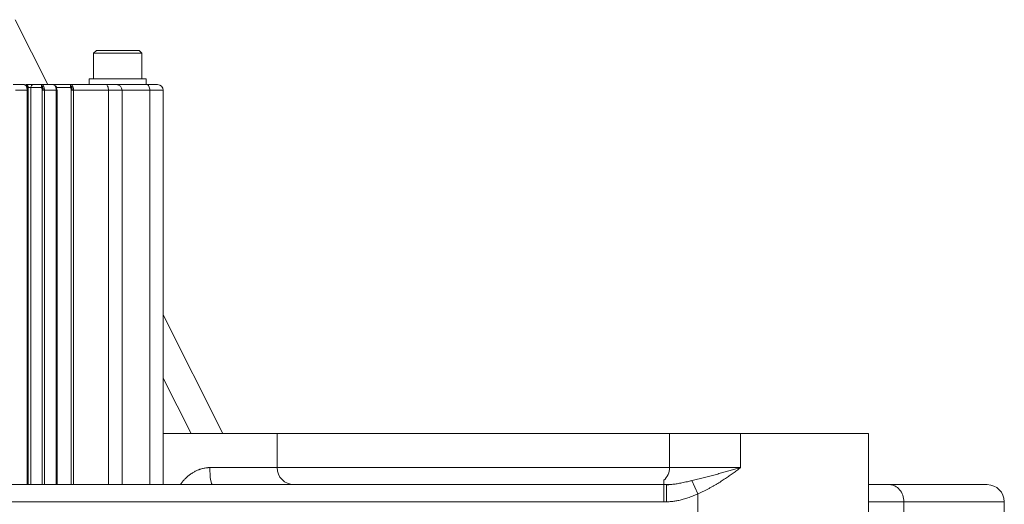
# Model space of a CAD drawing. Header units: millimetres. Extents: x 51337 to 61814, y -21781 to -12277.
# Tile 259 of 378: x 59456 to 59629, y -20936 to -20851. Entities that reach past the tile are written whole.
import ezdxf

# ---------------------------------------------------------------- set-up
doc = ezdxf.new("R2010")
doc.units = ezdxf.units.MM
doc.header["$LTSCALE"] = 0.3175
doc.layers.add('1轮廓实线层', color=7, linetype='Continuous', lineweight=18)

msp = doc.modelspace()

# ---------------------------------------------------------------- linework, layer by layer
at = {"layer": '1轮廓实线层'}
for p, q in [((59455.29413, -20851.2815), (59461.01255, -20862.67603)), ((59469.54855, -20856.67327), (59469.04518, -20857.17664)), ((59469.04518, -20857.17664), (59469.6727, -20857.17664)), ((59469.04518, -20857.17664), (59469.04518, -20861.67796)), ((59469.6727, -20857.17664), (59477.54518, -20857.17664)), ((59477.54518, -20857.17664), (59477.04181, -20856.67327)), ((59477.54518, -20861.67796), (59477.54518, -20857.17664)), ((59468.29518, -20861.67539), (59468.29518, -20862.69724)), ((59478.29518, -20862.69724), (59478.29518, -20861.67539)), ((59456.7115, -20862.67664), (59454.91416, -20862.67664)), ((59455.2977, -20863.67664), (59457.36944, -20863.67664)), ((59458.44913, -20862.67664), (59457.15796, -20862.67664)), ((59457.36944, -20863.67664), (59457.36944, -20932.97531)), ((59457.55383, -20863.17664), (59457.3789, -20863.17664)), ((59457.51255, -20932.97557), (59457.51255, -20863.67388)), ((59457.55383, -20863.17664), (59458.04034, -20863.17664)), ((59458.04034, -20863.17664), (59458.04034, -20932.97589)), ((59458.44913, -20862.67664), (59460.0267, -20862.67664)), ((59461.8256, -20862.67664), (59460.02826, -20862.67664)), ((59460.4118, -20863.67664), (59462.48354, -20863.67664)), ((59460.4118, -20932.97531), (59460.4118, -20863.67664)), ((59462.0713, -20862.67664), (59461.98527, -20862.68767)), ((59462.0713, -20862.67664), (59465.1408, -20862.67664)), ((59462.48354, -20863.67664), (59462.48354, -20932.97531)), ((59462.62665, -20932.97557), (59462.62665, -20863.67388)), ((59471.15586, -20862.67664), (59465.14236, -20862.67664)), ((59465.5259, -20863.67664), (59471.67587, -20863.67664)), ((59465.5259, -20932.97531), (59465.5259, -20863.67664)), ((59474.061, -20863.67664), (59471.67587, -20863.67664)), ((59478.3992, -20862.67664), (59473.09001, -20862.67664)), ((59474.061, -20932.97467), (59474.061, -20863.67664)), ((59474.06101, -20863.67664), (59478.92217, -20863.67664)), ((59481.30731, -20863.67664), (59478.92217, -20863.67664)), ((59478.92217, -20863.67664), (59478.92217, -20932.97467)), ((59481.30731, -20932.97467), (59481.30731, -20863.67664)), ((59481.30657, -20903.11391), (59491.77618, -20923.97565)), ((59486.18144, -20923.97483), (59481.30645, -20914.26094)), ((59481.30761, -20923.97664), (59501.29339, -20923.97664)), ((59501.29339, -20929.97664), (59501.29339, -20923.97664)), ((59501.29343, -20923.97664), (59570.29262, -20923.97664)), ((59570.29339, -20923.97664), (59570.29339, -20929.97664)), ((59582.79339, -20923.97664), (59570.29339, -20923.97664)), ((59605.29339, -20923.97664), (59582.79339, -20923.97664)), ((59582.79339, -20923.97664), (59582.79339, -20929.97664)), ((59605.29339, -21014.97664), (59605.29339, -20923.97664)), ((59605.29339, -20923.97664), (59605.29339, -21014.97664)), ((59501.29339, -20929.97664), (59489.49036, -20929.97664)), ((59501.29386, -20929.97664), (59570.2924, -20929.97664)), ((59570.29339, -20929.97664), (59582.79339, -20929.97664)), ((59569.29339, -20932.97664), (59446.29339, -20932.97664)), ((59446.29339, -20932.97664), (59569.29339, -20932.97664)), ((59569.77172, -20932.97664), (59569.29339, -20932.97664)), ((59569.29339, -20932.97664), (59569.77172, -20932.97664)), ((59569.29339, -20932.97664), (59569.29339, -20935.97664)), ((59569.77172, -20932.97664), (59569.77172, -20933.02474)), ((59569.77172, -20933.02474), (59569.77172, -20935.97664)), ((59574.23236, -20932.26775), (59575.29339, -20934.55885)), ((59605.29334, -20932.97664), (59608.91688, -20932.97664)), ((59626.13796, -20932.97664), (59608.91688, -20932.97664)), ((59575.29339, -20934.55885), (59575.29339, -21014.97664)), ((59569.29339, -20935.97664), (59446.29339, -20935.97664)), ((59569.29339, -20935.97664), (59569.77172, -20935.97664)), ((59611.47531, -20935.97664), (59605.29339, -20935.97664)), ((59629.13796, -20935.97664), (59611.47531, -20935.97664)), ((59611.47531, -21014.97664), (59611.47531, -20935.97664)), ((59629.13796, -21014.97664), (59629.13796, -20935.97664))]:
    msp.add_line(p, q, dxfattribs=at)
for centre, radius, start, end in [((59473.061, -20863.67664), 1, 0, 90), ((59480.30731, -20863.67664), 1, 0, 90), ((59504.29339, -20929.97664), 3, 180, 270), ((59567.29339, -20929.97664), 3, 311.8103149, 0), ((59626.13796, -20935.97664), 3, 0, 90)]:
    msp.add_arc(centre, radius, start, end, dxfattribs=at)
for centre, major_axis, ratio, start_param, end_param in [((59458.45224, -20863.17664), (0, 0.5), 0.823811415, 0, 1.570796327), ((59459.6015, -20863.67664), (0, 1), 0.567641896, 4.71238898, 5.414217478), ((59464.7156, -20863.67664), (0, 1), 0.567641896, 4.71238898, 5.414217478), ((59471.15289, -20863.67664), (0, -1), 0.522972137, 1.570796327, 3.141592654), ((59478.3992, -20863.67664), (0, -1), 0.522972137, 1.570796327, 3.141592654), ((59489.96114, -20929.97664), (0, 3), 0.15692694, 1.570796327, 3.141592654), ((59608.91688, -20935.97664), (0, 3), 0.852811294, 4.71238898, 6.283185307)]:
    msp.add_ellipse(centre, major_axis=major_axis, ratio=ratio, start_param=start_param, end_param=end_param, dxfattribs=at)
for points, knots in [([(59470.09887, -20856.67664), (59469.97051, -20856.67664), (59469.86276, -20856.67664), (59469.69261, -20856.67664), (59469.63021, -20856.67664), (59469.56034, -20856.67664), (59469.5448, -20856.67664), (59469.5452, -20856.67664)], [0, 0, 0, 0, 0.355454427, 0.355454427, 0.710908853, 0.710908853, 1, 1, 1, 1]), ([(59475.25633, -20856.67664), (59475.04713, -20856.67664), (59474.8253, -20856.67664), (59474.36486, -20856.67664), (59474.12626, -20856.67664), (59473.64148, -20856.67664), (59473.39529, -20856.67664), (59472.90479, -20856.67664), (59472.66048, -20856.67664), (59472.1831, -20856.67664), (59471.95005, -20856.67664), (59471.50415, -20856.67664), (59471.29132, -20856.67664), (59470.89403, -20856.67664), (59470.70959, -20856.67664), (59470.37619, -20856.67664), (59470.22723, -20856.67664), (59470.09887, -20856.67664)], [0, 0, 0, 0, 0.125, 0.125, 0.25, 0.25, 0.375, 0.375, 0.5, 0.5, 0.625, 0.625, 0.75, 0.75, 0.875, 0.875, 1, 1, 1, 1]), ([(59477.04517, -20856.67664), (59477.04507, -20856.67664), (59477.04414, -20856.67664), (59477.03287, -20856.67664), (59476.99922, -20856.67664), (59476.88489, -20856.67664), (59476.80422, -20856.67664), (59476.59896, -20856.67664), (59476.47437, -20856.67664), (59476.18607, -20856.67664), (59476.02235, -20856.67664), (59475.66208, -20856.67664), (59475.46553, -20856.67664), (59475.25633, -20856.67664)], [0, 0, 0, 0, 0.035847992, 0.035847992, 0.228678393, 0.228678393, 0.421508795, 0.421508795, 0.614339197, 0.614339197, 0.807169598, 0.807169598, 1, 1, 1, 1]), ([(59469.03343, -20861.67664), (59468.86229, -20861.67664), (59468.71863, -20861.67664), (59468.49175, -20861.67664), (59468.40855, -20861.67664), (59468.31622, -20861.67664), (59468.2955, -20861.67664), (59468.29519, -20861.67664)], [0, 0, 0, 0, 0.357497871, 0.357497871, 0.714995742, 0.714995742, 1, 1, 1, 1]), ([(59475.91004, -20861.67664), (59475.63111, -20861.67664), (59475.33533, -20861.67664), (59474.72141, -20861.67664), (59474.40329, -20861.67664), (59473.75691, -20861.67664), (59473.42866, -20861.67664), (59472.77466, -20861.67664), (59472.44891, -20861.67664), (59471.81241, -20861.67664), (59471.50167, -20861.67664), (59470.90714, -20861.67664), (59470.62336, -20861.67664), (59470.09365, -20861.67664), (59469.84773, -20861.67664), (59469.40319, -20861.67664), (59469.20458, -20861.67664), (59469.03343, -20861.67664)], [0, 0, 0, 0, 0.125, 0.125, 0.25, 0.25, 0.375, 0.375, 0.5, 0.5, 0.625, 0.625, 0.75, 0.75, 0.875, 0.875, 1, 1, 1, 1]), ([(59478.29517, -20861.67664), (59478.29512, -20861.67664), (59478.29388, -20861.67664), (59478.27877, -20861.67664), (59478.2339, -20861.67664), (59478.08146, -20861.67664), (59477.9739, -20861.67664), (59477.70022, -20861.67664), (59477.53411, -20861.67664), (59477.14969, -20861.67664), (59476.93141, -20861.67664), (59476.45104, -20861.67664), (59476.18897, -20861.67664), (59475.91004, -20861.67664)], [0, 0, 0, 0, 0.037131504, 0.037131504, 0.229705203, 0.229705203, 0.422278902, 0.422278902, 0.614852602, 0.614852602, 0.807426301, 0.807426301, 1, 1, 1, 1]), ([(59456.70703, -20862.67664), (59456.71154, -20862.67666), (59456.72054, -20862.67671), (59456.73401, -20862.67708), (59456.7474, -20862.67767), (59456.76071, -20862.67849), (59456.77394, -20862.67954), (59456.78708, -20862.68082), (59456.80013, -20862.68232), (59456.81309, -20862.68404), (59456.82595, -20862.68597), (59456.83871, -20862.68812), (59456.85136, -20862.69047), (59456.8639, -20862.69304), (59456.87633, -20862.6958), (59456.88865, -20862.69876), (59456.90084, -20862.70192), (59456.91292, -20862.70526), (59456.92487, -20862.70879), (59456.93669, -20862.71251), (59456.94838, -20862.71641), (59456.95994, -20862.72048), (59456.97136, -20862.72472), (59456.98264, -20862.72913), (59456.99378, -20862.7337), (59457.00478, -20862.73843), (59457.01564, -20862.74332), (59457.02635, -20862.74836), (59457.03691, -20862.75355), (59457.04732, -20862.75887), (59457.05758, -20862.76434), (59457.06768, -20862.76995), (59457.07763, -20862.77568), (59457.08742, -20862.78154), (59457.09706, -20862.78753), (59457.10653, -20862.79363), (59457.11585, -20862.79985), (59457.125, -20862.80618), (59457.13399, -20862.81261), (59457.14282, -20862.81915), (59457.15149, -20862.82579), (59457.15999, -20862.83252), (59457.16832, -20862.83934), (59457.1765, -20862.84625), (59457.1845, -20862.85324), (59457.19234, -20862.86031), (59457.20001, -20862.86746), (59457.20752, -20862.87468), (59457.21424, -20862.88135), (59457.21843, -20862.88563), (59457.2202, -20862.88746)], [0, 0, 0, 0, 0.023707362, 0.047295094, 0.070763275, 0.094111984, 0.117341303, 0.140451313, 0.163442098, 0.186313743, 0.209066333, 0.231699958, 0.254214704, 0.276610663, 0.298887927, 0.321046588, 0.343086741, 0.365008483, 0.386811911, 0.408497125, 0.430064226, 0.451513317, 0.472844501, 0.494057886, 0.515153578, 0.536131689, 0.556992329, 0.577735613, 0.598361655, 0.618870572, 0.639262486, 0.659537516, 0.679695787, 0.699737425, 0.719662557, 0.739471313, 0.759163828, 0.778740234, 0.79820067, 0.817545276, 0.836774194, 0.855887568, 0.874885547, 0.893768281, 0.912535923, 0.931188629, 0.949726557, 0.968149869, 0.986458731, 1, 1, 1, 1]), ([(59457.22186, -20862.96236), (59457.22003, -20862.95898), (59457.21636, -20862.95221), (59457.21056, -20862.94223), (59457.20453, -20862.93235), (59457.19825, -20862.92258), (59457.19173, -20862.91294), (59457.18496, -20862.90342), (59457.17794, -20862.89403), (59457.17068, -20862.88478), (59457.16318, -20862.87566), (59457.15543, -20862.86669), (59457.14744, -20862.85786), (59457.13921, -20862.84918), (59457.13073, -20862.84066), (59457.12201, -20862.8323), (59457.11305, -20862.82411), (59457.10386, -20862.81609), (59457.09442, -20862.80824), (59457.08474, -20862.80057), (59457.07483, -20862.79308), (59457.06468, -20862.78579), (59457.05429, -20862.77868), (59457.04367, -20862.77178), (59457.03282, -20862.76507), (59457.01911, -20862.75704), (59457.0024, -20862.7479), (59456.98257, -20862.73795), (59456.96222, -20862.72865), (59456.94136, -20862.72002), (59456.92, -20862.71208), (59456.89816, -20862.70488), (59456.87583, -20862.69842), (59456.85303, -20862.69275), (59456.82977, -20862.68788), (59456.80605, -20862.68384), (59456.78191, -20862.68065), (59456.75733, -20862.67836), (59456.73235, -20862.67691), (59456.7155, -20862.67673), (59456.70703, -20862.67664)], [0, 0, 0, 0, 0.018205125, 0.036496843, 0.054877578, 0.073349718, 0.091915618, 0.110577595, 0.129337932, 0.148198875, 0.167162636, 0.186231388, 0.205407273, 0.224692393, 0.244088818, 0.263598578, 0.283223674, 0.302966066, 0.322827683, 0.342810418, 0.36291613, 0.383146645, 0.403503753, 0.423989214, 0.444604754, 0.465352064, 0.500948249, 0.536935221, 0.573315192, 0.610090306, 0.647262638, 0.684834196, 0.722806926, 0.761182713, 0.799963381, 0.8391507, 0.878746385, 0.918752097, 0.959169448, 1, 1, 1, 1]), ([(59457.37482, -20862.67664), (59457.33238, -20862.67664), (59457.29238, -20862.67664), (59457.21865, -20862.67664), (59457.18491, -20862.67664), (59457.1549, -20862.67664)], [0, 0, 0, 0, 0.5, 0.5, 1, 1, 1, 1]), ([(59457.1549, -20862.67664), (59457.18101, -20862.67664), (59457.20712, -20862.67987), (59457.25834, -20862.69263), (59457.28344, -20862.70218), (59457.33169, -20862.72723), (59457.35483, -20862.74273), (59457.39825, -20862.77909), (59457.41853, -20862.79995), (59457.45545, -20862.84623), (59457.4721, -20862.87165), (59457.50111, -20862.92607), (59457.51348, -20862.95507), (59457.53346, -20863.01553), (59457.54108, -20863.047), (59457.55126, -20863.11119), (59457.55383, -20863.14392), (59457.55383, -20863.17664)], [0, 0, 0, 0, 0.125, 0.125, 0.25, 0.25, 0.375, 0.375, 0.5, 0.5, 0.625, 0.625, 0.75, 0.75, 0.875, 0.875, 1, 1, 1, 1]), ([(59457.22186, -20862.96236), (59457.25182, -20862.96326), (59457.29682, -20862.97137), (59457.34532, -20862.99861), (59457.37306, -20863.02669), (59457.39013, -20863.06091), (59457.39581, -20863.09903), (59457.39078, -20863.13852), (59457.38142, -20863.16423), (59457.37562, -20863.17664)], [0, 0, 0, 0, 0.24935533, 0.374464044, 0.499572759, 0.624681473, 0.749790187, 0.874898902, 1, 1, 1, 1]), ([(59457.36944, -20863.67664), (59457.36943, -20863.67119), (59457.3694, -20863.66028), (59457.3692, -20863.6439), (59457.36887, -20863.62749), (59457.36841, -20863.61105), (59457.36781, -20863.59458), (59457.36708, -20863.57809), (59457.36621, -20863.56159), (59457.3652, -20863.54508), (59457.36406, -20863.52856), (59457.36277, -20863.51204), (59457.36135, -20863.49552), (59457.35979, -20863.47902), (59457.35808, -20863.46253), (59457.35624, -20863.44606), (59457.35425, -20863.42961), (59457.35212, -20863.41319), (59457.34985, -20863.39681), (59457.34744, -20863.38047), (59457.34488, -20863.36418), (59457.34218, -20863.34793), (59457.33933, -20863.33175), (59457.33634, -20863.31562), (59457.33321, -20863.29957), (59457.32993, -20863.28359), (59457.32651, -20863.26768), (59457.32294, -20863.25186), (59457.31923, -20863.23614), (59457.31537, -20863.22051), (59457.31137, -20863.20498), (59457.30723, -20863.18956), (59457.30294, -20863.17425), (59457.29851, -20863.15906), (59457.29394, -20863.144), (59457.28923, -20863.12907), (59457.28437, -20863.11427), (59457.27938, -20863.09962), (59457.27424, -20863.08512), (59457.26896, -20863.07077), (59457.26355, -20863.05659), (59457.258, -20863.04257), (59457.25231, -20863.02873), (59457.24649, -20863.01506), (59457.24053, -20863.00158), (59457.23444, -20862.98829), (59457.22823, -20862.97519), (59457.22398, -20862.96664), (59457.22186, -20862.96236)], [0, 0, 0, 0, 0.020538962, 0.041131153, 0.061776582, 0.082475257, 0.103227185, 0.124032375, 0.144890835, 0.165802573, 0.186767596, 0.207785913, 0.228857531, 0.249982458, 0.271160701, 0.292392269, 0.313677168, 0.335015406, 0.35640699, 0.377851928, 0.399350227, 0.420901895, 0.442506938, 0.464165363, 0.485877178, 0.50764239, 0.529461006, 0.551333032, 0.573258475, 0.595237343, 0.617269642, 0.639355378, 0.66149456, 0.683687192, 0.705933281, 0.728232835, 0.75058586, 0.772992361, 0.795452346, 0.817965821, 0.840532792, 0.863153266, 0.885827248, 0.908554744, 0.931335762, 0.954170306, 0.977058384, 1, 1, 1, 1]), ([(59458.45224, -20862.67664), (59458.42355, -20862.67664), (59458.39089, -20862.67664), (59458.31881, -20862.67664), (59458.27938, -20862.67664), (59458.19518, -20862.67664), (59458.15041, -20862.67664), (59458.05712, -20862.67664), (59458.0086, -20862.67664), (59457.90958, -20862.67664), (59457.85906, -20862.67664), (59457.75785, -20862.67664), (59457.70716, -20862.67664), (59457.6074, -20862.67664), (59457.55834, -20862.67664), (59457.46362, -20862.67664), (59457.41796, -20862.67664), (59457.37482, -20862.67664)], [0, 0, 0, 0, 0.125, 0.125, 0.25, 0.25, 0.375, 0.375, 0.5, 0.5, 0.625, 0.625, 0.75, 0.75, 0.875, 0.875, 1, 1, 1, 1]), ([(59457.5512, -20932.97581), (59457.55123, -20932.40201), (59457.55152, -20926.63774), (59457.55204, -20915.36121), (59457.5527, -20898.82443), (59457.55331, -20881.32232), (59457.55366, -20869.33246), (59457.55383, -20863.17664)], [0, 0, 0, 0, 0.024662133, 0.247751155, 0.484670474, 0.735420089, 1, 1, 1, 1]), ([(59459.8885, -20863.17664), (59459.88763, -20863.17287), (59459.88589, -20863.16529), (59459.88348, -20863.15391), (59459.8812, -20863.14246), (59459.87908, -20863.13095), (59459.87711, -20863.11939), (59459.8753, -20863.10778), (59459.87366, -20863.09613), (59459.87218, -20863.08445), (59459.87087, -20863.07275), (59459.86973, -20863.06103), (59459.86877, -20863.04929), (59459.86799, -20863.03756), (59459.8674, -20863.02584), (59459.86699, -20863.01413), (59459.86676, -20863.00245), (59459.86673, -20862.9908), (59459.86689, -20862.9792), (59459.86725, -20862.96765), (59459.8678, -20862.95616), (59459.86855, -20862.94474), (59459.8695, -20862.93341), (59459.87066, -20862.92218), (59459.87201, -20862.91104), (59459.87356, -20862.90003), (59459.87532, -20862.88913), (59459.87728, -20862.87838), (59459.87944, -20862.86777), (59459.8818, -20862.85733), (59459.88436, -20862.84705), (59459.88712, -20862.83696), (59459.89008, -20862.82706), (59459.89323, -20862.81737), (59459.89657, -20862.8079), (59459.90011, -20862.79866), (59459.90383, -20862.78965), (59459.90774, -20862.78091), (59459.91182, -20862.77243), (59459.91609, -20862.76423), (59459.92052, -20862.75632), (59459.92512, -20862.74871), (59459.92988, -20862.74141), (59459.9348, -20862.73444), (59459.93986, -20862.72781), (59459.94507, -20862.72154), (59459.95042, -20862.71562), (59459.95589, -20862.71007), (59459.96148, -20862.70491), (59459.96719, -20862.70015), (59459.973, -20862.69579), (59459.9789, -20862.69185), (59459.98489, -20862.68834), (59459.99095, -20862.68527), (59459.99707, -20862.68264), (59460.00326, -20862.68047), (59460.00948, -20862.67877), (59460.01573, -20862.67755), (59460.02201, -20862.67678), (59460.02617, -20862.67669), (59460.02826, -20862.67664)], [0, 0, 0, 0, 0.013275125, 0.026681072, 0.040218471, 0.05388793, 0.067690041, 0.081625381, 0.095694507, 0.109897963, 0.124236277, 0.138709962, 0.153319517, 0.168065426, 0.182948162, 0.197968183, 0.213125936, 0.228421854, 0.243856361, 0.259429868, 0.275142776, 0.290995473, 0.306988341, 0.323121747, 0.339396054, 0.355811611, 0.37236876, 0.389067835, 0.405909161, 0.422893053, 0.440019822, 0.457289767, 0.474703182, 0.492260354, 0.509961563, 0.52780708, 0.545797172, 0.563932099, 0.582212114, 0.600637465, 0.619208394, 0.637925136, 0.656787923, 0.675796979, 0.694952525, 0.714254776, 0.733703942, 0.753300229, 0.773043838, 0.792934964, 0.812973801, 0.833160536, 0.853495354, 0.873978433, 0.89460995, 0.915390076, 0.936318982, 0.95739683, 0.978623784, 1, 1, 1, 1]), ([(59459.8885, -20863.17664), (59459.89538, -20863.16423), (59459.91214, -20863.13852), (59459.94663, -20863.09903), (59459.9898, -20863.06091), (59460.03978, -20863.02669), (59460.09367, -20862.99861), (59460.1662, -20862.97137), (59460.21645, -20862.96326), (59460.24545, -20862.96236)], [0, 0, 0, 0, 0.125096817, 0.250206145, 0.375315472, 0.5004248, 0.625534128, 0.750643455, 1, 1, 1, 1]), ([(59460.02826, -20862.67664), (59460.02934, -20862.67666), (59460.03149, -20862.67671), (59460.03476, -20862.67705), (59460.03805, -20862.67759), (59460.04137, -20862.67835), (59460.04472, -20862.67932), (59460.04808, -20862.6805), (59460.05146, -20862.68188), (59460.05486, -20862.68347), (59460.05828, -20862.68526), (59460.06172, -20862.68724), (59460.06516, -20862.68942), (59460.06863, -20862.6918), (59460.0721, -20862.69436), (59460.07558, -20862.6971), (59460.07907, -20862.70003), (59460.08257, -20862.70314), (59460.08608, -20862.70643), (59460.08959, -20862.70989), (59460.09311, -20862.71352), (59460.09663, -20862.71732), (59460.10015, -20862.72128), (59460.10368, -20862.72541), (59460.1072, -20862.7297), (59460.11073, -20862.73414), (59460.11425, -20862.73874), (59460.11778, -20862.74348), (59460.1213, -20862.74838), (59460.12482, -20862.75342), (59460.12977, -20862.76072), (59460.13625, -20862.7706), (59460.14443, -20862.78345), (59460.1528, -20862.79696), (59460.16134, -20862.8111), (59460.17005, -20862.82585), (59460.17893, -20862.84118), (59460.18797, -20862.85706), (59460.19716, -20862.87345), (59460.20651, -20862.89034), (59460.216, -20862.90768), (59460.22565, -20862.92547), (59460.23543, -20862.94363), (59460.24212, -20862.95613), (59460.24545, -20862.96236)], [0, 0, 0, 0, 0.019759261, 0.03942234, 0.058989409, 0.078460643, 0.097836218, 0.117116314, 0.136301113, 0.1553908, 0.174385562, 0.193285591, 0.212091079, 0.230802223, 0.249419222, 0.267942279, 0.286371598, 0.30470739, 0.322949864, 0.341099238, 0.359155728, 0.377119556, 0.394990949, 0.412770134, 0.430457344, 0.448052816, 0.465556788, 0.482969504, 0.500291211, 0.517522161, 0.53466261, 0.572857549, 0.610608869, 0.64792749, 0.684824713, 0.721312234, 0.757402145, 0.793106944, 0.828439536, 0.863413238, 0.898041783, 0.932339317, 0.966320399, 1, 1, 1, 1]), ([(59460.24545, -20862.96236), (59460.24761, -20862.96622), (59460.25193, -20862.97392), (59460.25826, -20862.98572), (59460.26449, -20862.99766), (59460.27059, -20863.00976), (59460.27656, -20863.02201), (59460.28242, -20863.03442), (59460.28814, -20863.04696), (59460.29375, -20863.05964), (59460.29922, -20863.07246), (59460.30457, -20863.08541), (59460.30979, -20863.09849), (59460.31488, -20863.11168), (59460.31984, -20863.125), (59460.32468, -20863.13843), (59460.32938, -20863.15196), (59460.33396, -20863.1656), (59460.3384, -20863.17934), (59460.34271, -20863.19318), (59460.3469, -20863.20711), (59460.35095, -20863.22112), (59460.35487, -20863.23522), (59460.35865, -20863.2494), (59460.36231, -20863.26365), (59460.36583, -20863.27797), (59460.36923, -20863.29236), (59460.37249, -20863.30681), (59460.37562, -20863.32131), (59460.37861, -20863.33587), (59460.38148, -20863.35048), (59460.38421, -20863.36514), (59460.38681, -20863.37984), (59460.38928, -20863.39457), (59460.39162, -20863.40934), (59460.39383, -20863.42414), (59460.39591, -20863.43896), (59460.39786, -20863.45381), (59460.39968, -20863.46867), (59460.40137, -20863.48355), (59460.40293, -20863.49844), (59460.40436, -20863.51334), (59460.40567, -20863.52824), (59460.40685, -20863.54314), (59460.4079, -20863.55803), (59460.40882, -20863.57292), (59460.40962, -20863.5878), (59460.4103, -20863.60266), (59460.41085, -20863.6175), (59460.41127, -20863.63232), (59460.41157, -20863.64712), (59460.41176, -20863.66189), (59460.41179, -20863.67173), (59460.4118, -20863.67664)], [0, 0, 0, 0, 0.020694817, 0.041346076, 0.061953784, 0.082517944, 0.10303856, 0.123515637, 0.14394918, 0.164339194, 0.184685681, 0.204988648, 0.2252481, 0.245464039, 0.265636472, 0.285765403, 0.305850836, 0.325892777, 0.345891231, 0.365846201, 0.385757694, 0.405625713, 0.425450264, 0.445231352, 0.464968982, 0.484663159, 0.504313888, 0.523921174, 0.543485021, 0.563005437, 0.582482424, 0.60191599, 0.621306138, 0.640652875, 0.659956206, 0.679216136, 0.69843267, 0.717605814, 0.736735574, 0.755821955, 0.774864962, 0.793864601, 0.812820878, 0.831733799, 0.850603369, 0.869429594, 0.888212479, 0.906952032, 0.925648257, 0.94430116, 0.962910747, 0.981477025, 1, 1, 1, 1]), ([(59461.82113, -20862.67664), (59461.82564, -20862.67666), (59461.83464, -20862.67671), (59461.8481, -20862.67708), (59461.86149, -20862.67767), (59461.87481, -20862.67849), (59461.88804, -20862.67954), (59461.90118, -20862.68082), (59461.91423, -20862.68232), (59461.92719, -20862.68404), (59461.94005, -20862.68597), (59461.95281, -20862.68812), (59461.96546, -20862.69047), (59461.978, -20862.69304), (59461.99043, -20862.6958), (59462.00275, -20862.69876), (59462.01494, -20862.70192), (59462.02702, -20862.70526), (59462.03897, -20862.70879), (59462.05079, -20862.71251), (59462.06248, -20862.71641), (59462.07403, -20862.72048), (59462.08546, -20862.72472), (59462.09674, -20862.72913), (59462.10788, -20862.7337), (59462.11888, -20862.73843), (59462.12974, -20862.74332), (59462.14045, -20862.74836), (59462.15101, -20862.75355), (59462.16142, -20862.75887), (59462.17167, -20862.76434), (59462.18178, -20862.76995), (59462.19173, -20862.77568), (59462.20152, -20862.78154), (59462.21115, -20862.78753), (59462.22063, -20862.79363), (59462.22994, -20862.79985), (59462.2391, -20862.80618), (59462.24809, -20862.81261), (59462.25692, -20862.81915), (59462.26559, -20862.82579), (59462.27409, -20862.83252), (59462.28242, -20862.83934), (59462.28924, -20862.84511), (59462.29328, -20862.8486), (59462.29461, -20862.84977)], [0, 0, 0, 0, 0.026249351, 0.052366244, 0.078350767, 0.104203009, 0.129923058, 0.155511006, 0.180966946, 0.20629097, 0.231483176, 0.256543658, 0.281472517, 0.306269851, 0.330935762, 0.355470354, 0.379873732, 0.404146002, 0.428287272, 0.452297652, 0.476177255, 0.499926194, 0.523544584, 0.547032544, 0.570390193, 0.593617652, 0.616715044, 0.639682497, 0.662520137, 0.685228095, 0.707806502, 0.730255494, 0.752575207, 0.774765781, 0.796827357, 0.81876008, 0.840564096, 0.862239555, 0.883786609, 0.905205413, 0.926496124, 0.947658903, 0.968693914, 0.989601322, 1, 1, 1, 1]), ([(59462.33596, -20862.96236), (59462.33412, -20862.95898), (59462.33045, -20862.95221), (59462.32466, -20862.94223), (59462.31863, -20862.93235), (59462.31235, -20862.92258), (59462.30583, -20862.91294), (59462.29906, -20862.90342), (59462.29204, -20862.89403), (59462.28478, -20862.88478), (59462.27728, -20862.87566), (59462.26953, -20862.86669), (59462.26154, -20862.85786), (59462.25331, -20862.84918), (59462.24483, -20862.84066), (59462.23611, -20862.8323), (59462.22715, -20862.82411), (59462.21795, -20862.81609), (59462.20852, -20862.80824), (59462.19884, -20862.80057), (59462.18893, -20862.79308), (59462.17878, -20862.78579), (59462.16839, -20862.77868), (59462.15777, -20862.77178), (59462.14692, -20862.76507), (59462.13321, -20862.75704), (59462.1165, -20862.7479), (59462.09667, -20862.73795), (59462.07632, -20862.72865), (59462.05546, -20862.72002), (59462.0341, -20862.71208), (59462.01226, -20862.70488), (59461.98993, -20862.69842), (59461.96713, -20862.69275), (59461.94386, -20862.68788), (59461.92015, -20862.68384), (59461.89601, -20862.68065), (59461.87143, -20862.67836), (59461.84645, -20862.67691), (59461.8296, -20862.67673), (59461.82113, -20862.67664)], [0, 0, 0, 0, 0.018205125, 0.036496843, 0.054877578, 0.073349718, 0.091915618, 0.110577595, 0.129337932, 0.148198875, 0.167162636, 0.186231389, 0.205407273, 0.224692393, 0.244088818, 0.263598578, 0.283223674, 0.302966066, 0.322827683, 0.342810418, 0.36291613, 0.383146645, 0.403503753, 0.423989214, 0.444604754, 0.465352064, 0.500948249, 0.536935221, 0.573315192, 0.610090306, 0.647262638, 0.684834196, 0.722806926, 0.761182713, 0.799963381, 0.8391507, 0.878746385, 0.918752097, 0.959169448, 1, 1, 1, 1]), ([(59462.33596, -20862.96236), (59462.36592, -20862.96326), (59462.41092, -20862.97137), (59462.45942, -20862.99861), (59462.48716, -20863.02669), (59462.50423, -20863.06091), (59462.50991, -20863.09903), (59462.50488, -20863.13852), (59462.49552, -20863.16423), (59462.48972, -20863.17664)], [0, 0, 0, 0, 0.24935533, 0.374464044, 0.499572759, 0.624681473, 0.749790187, 0.874898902, 1, 1, 1, 1]), ([(59462.48354, -20863.67664), (59462.48353, -20863.67119), (59462.4835, -20863.66028), (59462.4833, -20863.6439), (59462.48297, -20863.62749), (59462.4825, -20863.61105), (59462.48191, -20863.59458), (59462.48117, -20863.57809), (59462.48031, -20863.56159), (59462.4793, -20863.54508), (59462.47815, -20863.52856), (59462.47687, -20863.51204), (59462.47545, -20863.49552), (59462.47389, -20863.47902), (59462.47218, -20863.46253), (59462.47034, -20863.44606), (59462.46835, -20863.42961), (59462.46622, -20863.41319), (59462.46395, -20863.39681), (59462.46154, -20863.38047), (59462.45898, -20863.36418), (59462.45628, -20863.34793), (59462.45343, -20863.33175), (59462.45044, -20863.31562), (59462.44731, -20863.29957), (59462.44403, -20863.28359), (59462.44061, -20863.26768), (59462.43704, -20863.25186), (59462.43333, -20863.23614), (59462.42947, -20863.22051), (59462.42547, -20863.20498), (59462.42133, -20863.18956), (59462.41704, -20863.17425), (59462.41261, -20863.15906), (59462.40804, -20863.144), (59462.40333, -20863.12907), (59462.39847, -20863.11427), (59462.39347, -20863.09962), (59462.38834, -20863.08512), (59462.38306, -20863.07077), (59462.37765, -20863.05659), (59462.3721, -20863.04257), (59462.36641, -20863.02873), (59462.36059, -20863.01506), (59462.35463, -20863.00158), (59462.34854, -20862.98829), (59462.34233, -20862.97519), (59462.33808, -20862.96664), (59462.33596, -20862.96236)], [0, 0, 0, 0, 0.020538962, 0.041131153, 0.061776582, 0.082475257, 0.103227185, 0.124032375, 0.144890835, 0.165802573, 0.186767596, 0.207785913, 0.228857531, 0.249982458, 0.271160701, 0.292392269, 0.313677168, 0.335015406, 0.35640699, 0.377851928, 0.399350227, 0.420901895, 0.442506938, 0.464165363, 0.485877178, 0.50764239, 0.529461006, 0.551333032, 0.573258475, 0.595237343, 0.617269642, 0.639355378, 0.66149456, 0.683687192, 0.705933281, 0.728232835, 0.75058586, 0.772992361, 0.795452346, 0.817965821, 0.840532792, 0.863153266, 0.885827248, 0.908554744, 0.931335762, 0.954170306, 0.977058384, 1, 1, 1, 1]), ([(59462.48976, -20863.17664), (59462.77017, -20863.17664), (59463.60779, -20863.17664), (59464.4454, -20863.17664), (59465.0026, -20863.17664)], [0, 0, 0, 0, 0.334775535, 1, 1, 1, 1]), ([(59465.0026, -20863.17664), (59465.00173, -20863.17287), (59464.99999, -20863.16529), (59464.99758, -20863.15391), (59464.9953, -20863.14246), (59464.99318, -20863.13095), (59464.99121, -20863.11939), (59464.9894, -20863.10778), (59464.98776, -20863.09613), (59464.98628, -20863.08445), (59464.98497, -20863.07275), (59464.98383, -20863.06103), (59464.98287, -20863.04929), (59464.98209, -20863.03756), (59464.9815, -20863.02584), (59464.98109, -20863.01413), (59464.98086, -20863.00245), (59464.98083, -20862.9908), (59464.98099, -20862.9792), (59464.98135, -20862.96765), (59464.9819, -20862.95616), (59464.98265, -20862.94474), (59464.9836, -20862.93341), (59464.98475, -20862.92218), (59464.98611, -20862.91104), (59464.98766, -20862.90003), (59464.98942, -20862.88913), (59464.99138, -20862.87838), (59464.99354, -20862.86777), (59464.9959, -20862.85733), (59464.99846, -20862.84705), (59465.00122, -20862.83696), (59465.00417, -20862.82706), (59465.00733, -20862.81737), (59465.01067, -20862.8079), (59465.01421, -20862.79866), (59465.01793, -20862.78965), (59465.02184, -20862.78091), (59465.02592, -20862.77243), (59465.03018, -20862.76423), (59465.03462, -20862.75632), (59465.03922, -20862.74871), (59465.04398, -20862.74141), (59465.0489, -20862.73444), (59465.05396, -20862.72781), (59465.05917, -20862.72154), (59465.06452, -20862.71562), (59465.06999, -20862.71007), (59465.07558, -20862.70491), (59465.08129, -20862.70015), (59465.08709, -20862.69579), (59465.093, -20862.69185), (59465.09898, -20862.68834), (59465.10505, -20862.68527), (59465.11117, -20862.68264), (59465.11735, -20862.68047), (59465.12358, -20862.67877), (59465.12983, -20862.67755), (59465.13611, -20862.67678), (59465.14027, -20862.67669), (59465.14236, -20862.67664)], [0, 0, 0, 0, 0.013275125, 0.026681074, 0.040218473, 0.053887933, 0.067690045, 0.081625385, 0.095694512, 0.109897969, 0.124236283, 0.138709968, 0.153319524, 0.168065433, 0.18294817, 0.197968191, 0.213125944, 0.228421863, 0.243856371, 0.259429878, 0.275142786, 0.290995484, 0.306988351, 0.323121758, 0.339396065, 0.355811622, 0.372368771, 0.389067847, 0.405909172, 0.422893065, 0.440019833, 0.457289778, 0.474703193, 0.492260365, 0.509961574, 0.527807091, 0.545797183, 0.56393211, 0.582212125, 0.600637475, 0.619208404, 0.637925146, 0.656787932, 0.675796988, 0.694952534, 0.714254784, 0.73370395, 0.753300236, 0.773043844, 0.792934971, 0.812973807, 0.833160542, 0.853495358, 0.873978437, 0.894609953, 0.915390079, 0.936318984, 0.957396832, 0.978623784, 1, 1, 1, 1]), ([(59465.0026, -20863.17664), (59465.00948, -20863.16423), (59465.02624, -20863.13852), (59465.06073, -20863.09903), (59465.1039, -20863.06091), (59465.15388, -20863.02669), (59465.20777, -20862.99861), (59465.2803, -20862.97137), (59465.33054, -20862.96326), (59465.35954, -20862.96236)], [0, 0, 0, 0, 0.125096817, 0.250206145, 0.375315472, 0.5004248, 0.625534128, 0.750643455, 1, 1, 1, 1]), ([(59465.14236, -20862.67664), (59465.14344, -20862.67666), (59465.14559, -20862.67671), (59465.14886, -20862.67705), (59465.15215, -20862.67759), (59465.15547, -20862.67835), (59465.15881, -20862.67932), (59465.16218, -20862.6805), (59465.16556, -20862.68188), (59465.16896, -20862.68347), (59465.17238, -20862.68526), (59465.17581, -20862.68724), (59465.17926, -20862.68942), (59465.18272, -20862.6918), (59465.1862, -20862.69436), (59465.18968, -20862.6971), (59465.19317, -20862.70003), (59465.19667, -20862.70314), (59465.20018, -20862.70643), (59465.20369, -20862.70989), (59465.20721, -20862.71352), (59465.21073, -20862.71732), (59465.21425, -20862.72128), (59465.21777, -20862.72541), (59465.2213, -20862.7297), (59465.22483, -20862.73414), (59465.22835, -20862.73874), (59465.23187, -20862.74348), (59465.2354, -20862.74838), (59465.23891, -20862.75342), (59465.24386, -20862.76072), (59465.25034, -20862.7706), (59465.25853, -20862.78345), (59465.26689, -20862.79696), (59465.27544, -20862.8111), (59465.28415, -20862.82585), (59465.29303, -20862.84118), (59465.30206, -20862.85706), (59465.31126, -20862.87345), (59465.32061, -20862.89034), (59465.3301, -20862.90768), (59465.33975, -20862.92547), (59465.34953, -20862.94363), (59465.35622, -20862.95613), (59465.35954, -20862.96236)], [0, 0, 0, 0, 0.019759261, 0.03942234, 0.05898941, 0.078460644, 0.097836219, 0.117116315, 0.136301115, 0.155390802, 0.174385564, 0.193285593, 0.212091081, 0.230802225, 0.249419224, 0.267942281, 0.286371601, 0.304707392, 0.322949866, 0.34109924, 0.359155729, 0.377119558, 0.394990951, 0.412770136, 0.430457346, 0.448052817, 0.465556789, 0.482969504, 0.500291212, 0.517522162, 0.53466261, 0.572857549, 0.61060887, 0.64792749, 0.684824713, 0.721312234, 0.757402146, 0.793106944, 0.828439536, 0.863413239, 0.898041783, 0.932339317, 0.966320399, 1, 1, 1, 1]), ([(59465.35954, -20862.96236), (59465.36171, -20862.96622), (59465.36603, -20862.97392), (59465.37236, -20862.98572), (59465.37859, -20862.99766), (59465.38469, -20863.00976), (59465.39066, -20863.02201), (59465.39651, -20863.03442), (59465.40224, -20863.04696), (59465.40784, -20863.05964), (59465.41332, -20863.07246), (59465.41867, -20863.08541), (59465.42389, -20863.09849), (59465.42898, -20863.11168), (59465.43394, -20863.125), (59465.43878, -20863.13843), (59465.44348, -20863.15196), (59465.44806, -20863.1656), (59465.4525, -20863.17934), (59465.45681, -20863.19318), (59465.461, -20863.20711), (59465.46505, -20863.22112), (59465.46897, -20863.23522), (59465.47275, -20863.2494), (59465.47641, -20863.26365), (59465.47993, -20863.27797), (59465.48333, -20863.29236), (59465.48659, -20863.30681), (59465.48971, -20863.32131), (59465.49271, -20863.33587), (59465.49558, -20863.35048), (59465.49831, -20863.36514), (59465.50091, -20863.37984), (59465.50338, -20863.39457), (59465.50572, -20863.40934), (59465.50793, -20863.42414), (59465.51001, -20863.43896), (59465.51196, -20863.45381), (59465.51378, -20863.46867), (59465.51547, -20863.48355), (59465.51703, -20863.49844), (59465.51846, -20863.51334), (59465.51977, -20863.52824), (59465.52094, -20863.54314), (59465.522, -20863.55803), (59465.52292, -20863.57292), (59465.52372, -20863.5878), (59465.52439, -20863.60266), (59465.52494, -20863.6175), (59465.52537, -20863.63232), (59465.52567, -20863.64712), (59465.52586, -20863.66189), (59465.52589, -20863.67173), (59465.5259, -20863.67664)], [0, 0, 0, 0, 0.020694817, 0.041346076, 0.061953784, 0.082517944, 0.10303856, 0.123515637, 0.14394918, 0.164339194, 0.184685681, 0.204988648, 0.2252481, 0.245464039, 0.265636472, 0.285765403, 0.305850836, 0.325892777, 0.345891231, 0.365846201, 0.385757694, 0.405625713, 0.425450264, 0.445231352, 0.464968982, 0.484663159, 0.504313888, 0.523921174, 0.543485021, 0.563005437, 0.582482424, 0.60191599, 0.621306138, 0.640652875, 0.659956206, 0.679216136, 0.69843267, 0.717605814, 0.736735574, 0.755821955, 0.774864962, 0.793864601, 0.812820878, 0.831733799, 0.850603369, 0.869429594, 0.888212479, 0.906952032, 0.925648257, 0.94430116, 0.962910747, 0.981477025, 1, 1, 1, 1]), ([(59473.06099, -20862.67664), (59473.06091, -20862.67664), (59473.05992, -20862.67664), (59473.04787, -20862.67664), (59473.01198, -20862.67664), (59472.89003, -20862.67664), (59472.80398, -20862.67664), (59472.58503, -20862.67664), (59472.45214, -20862.67664), (59472.14461, -20862.67664), (59471.96999, -20862.67664), (59471.58569, -20862.67664), (59471.37604, -20862.67664), (59471.15289, -20862.67664)], [0, 0, 0, 0, 0.03634943, 0.03634943, 0.229079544, 0.229079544, 0.421809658, 0.421809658, 0.614539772, 0.614539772, 0.807269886, 0.807269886, 1, 1, 1, 1]), ([(59480.3073, -20862.67664), (59480.30722, -20862.67664), (59480.30623, -20862.67664), (59480.29418, -20862.67664), (59480.25829, -20862.67664), (59480.13634, -20862.67664), (59480.05029, -20862.67664), (59479.83134, -20862.67664), (59479.69845, -20862.67664), (59479.39092, -20862.67664), (59479.21629, -20862.67664), (59478.832, -20862.67664), (59478.62235, -20862.67664), (59478.3992, -20862.67664)], [0, 0, 0, 0, 0.036349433, 0.036349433, 0.229079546, 0.229079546, 0.42180966, 0.42180966, 0.614539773, 0.614539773, 0.807269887, 0.807269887, 1, 1, 1, 1]), ([(59484.3033, -20932.93418), (59484.35943, -20932.85269), (59484.41726, -20932.77267), (59484.59412, -20932.53872), (59484.71787, -20932.38881), (59484.97744, -20932.09919), (59485.11328, -20931.95948), (59485.32609, -20931.75743), (59485.39854, -20931.69134), (59485.54652, -20931.56169), (59485.62208, -20931.4981), (59485.85327, -20931.3114), (59486.01156, -20931.19382), (59486.33646, -20930.97233), (59486.50307, -20930.86843), (59486.84497, -20930.67483), (59487.02025, -20930.58512), (59487.29022, -20930.46208), (59487.38139, -20930.42299), (59487.52002, -20930.36741), (59487.56648, -20930.34942), (59487.65952, -20930.31467), (59487.70616, -20930.29789), (59487.93999, -20930.21698), (59488.12899, -20930.16179), (59488.51109, -20930.07169), (59488.70419, -20930.03676), (59488.9484, -20930.00703), (59488.99738, -20930.00178), (59489.09565, -20929.99273), (59489.14497, -20929.98892), (59489.29306, -20929.97975), (59489.39174, -20929.97664), (59489.49036, -20929.97664)], [0, 0, 0, 0, 0.048185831, 0.048185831, 0.143367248, 0.143367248, 0.238548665, 0.238548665, 0.286139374, 0.286139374, 0.333730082, 0.333730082, 0.428911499, 0.428911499, 0.524092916, 0.524092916, 0.619274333, 0.619274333, 0.666865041, 0.666865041, 0.690660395, 0.690660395, 0.714455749, 0.714455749, 0.809637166, 0.809637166, 0.904818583, 0.904818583, 0.928613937, 0.928613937, 0.952409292, 0.952409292, 1, 1, 1, 1]), ([(59575.29339, -20934.55885), (59575.462, -20934.48857), (59575.79925, -20934.34287), (59576.29846, -20934.11237), (59576.78905, -20933.87153), (59577.26405, -20933.62503), (59577.7192, -20933.37685), (59578.15468, -20933.12871), (59578.57234, -20932.88121), (59578.97406, -20932.63471), (59579.36164, -20932.38938), (59579.73674, -20932.14531), (59580.10088, -20931.90251), (59580.45554, -20931.6609), (59580.80205, -20931.42037), (59581.14167, -20931.18075), (59581.47556, -20930.9419), (59581.80473, -20930.70369), (59582.13234, -20930.46439), (59582.46164, -20930.22211), (59582.68219, -20930.059), (59582.79339, -20929.97664)], [0, 0, 0, 0, 0.058975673, 0.118967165, 0.179262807, 0.238398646, 0.295895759, 0.351840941, 0.406368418, 0.459629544, 0.511762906, 0.56290208, 0.613167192, 0.662677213, 0.711560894, 0.75991962, 0.807852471, 0.855460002, 0.902799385, 0.950923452, 1, 1, 1, 1]), ([(59569.29339, -20932.21271), (59569.29339, -20932.21298), (59569.29339, -20932.2154), (59569.29339, -20932.22578), (59569.29339, -20932.24366), (59569.29339, -20932.26881), (59569.29339, -20932.30126), (59569.29339, -20932.34101), (59569.29339, -20932.38788), (59569.29339, -20932.44143), (59569.29339, -20932.50089), (59569.29339, -20932.56499), (59569.29339, -20932.63194), (59569.29339, -20932.69944), (59569.29339, -20932.76485), (59569.29339, -20932.82539), (59569.29339, -20932.87845), (59569.29339, -20932.92177), (59569.29339, -20932.95373), (59569.29339, -20932.97245), (59569.29339, -20932.97654), (59569.29339, -20932.9766)], [0, 0, 0, 0, 0.048312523, 0.10133446, 0.154356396, 0.207378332, 0.260400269, 0.313422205, 0.366444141, 0.419466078, 0.472488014, 0.525509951, 0.578531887, 0.631553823, 0.68457576, 0.737597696, 0.790619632, 0.843641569, 0.896663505, 0.949685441, 1, 1, 1, 1])]:
    msp.add_open_spline(points, degree=3, knots=knots, dxfattribs=at)
for points, degree in [([(59456.70703, -20862.67664), (59456.10941, -20862.67664), (59455.51179, -20862.67664), (59454.91416, -20862.67664)], 3), ([(59457.47611, -20863.67664), (59457.47611, -20863.48984), (59457.43944, -20863.30737), (59457.37562, -20863.17664)], 3), ([(59458.04034, -20863.17664), (59458.34837, -20863.17664), (59458.96442, -20863.17664), (59459.58047, -20863.17664), (59459.8885, -20863.17664)], 3), ([(59460.02826, -20862.67664), (59459.50292, -20862.67664), (59458.97758, -20862.67664), (59458.45224, -20862.67664)], 3), ([(59460.00776, -20863.67664), (59460.00776, -20863.53736), (59459.94563, -20863.27526), (59459.8885, -20863.17664)], 2), ([(59460.07328, -20862.6939), (59460.01457, -20862.68925), (59459.958, -20862.70695)], 2), ([(59460.0061, -20932.97593), (59460.00776, -20863.67664)], 1), ([(59461.82113, -20862.67664), (59461.22351, -20862.67664), (59460.62588, -20862.67664), (59460.02826, -20862.67664)], 3), ([(59461.82113, -20862.67664), (59462.01907, -20862.67318), (59462.20688, -20862.77103)], 2), ([(59462.17942, -20862.75215), (59462.07437, -20862.70857), (59461.96963, -20862.6939)], 2), ([(59462.17905, -20862.75198), (59462.12513, -20862.72933), (59462.03177, -20862.70699)], 2), ([(59465.14236, -20862.67664), (59464.11867, -20862.67664), (59463.09499, -20862.67664), (59462.0713, -20862.67664)], 3), ([(59462.59021, -20863.67664), (59462.59021, -20863.48984), (59462.55354, -20863.30737), (59462.48972, -20863.17664)], 3), ([(59465.12186, -20863.67664), (59465.12186, -20863.53736), (59465.05973, -20863.27526), (59465.0026, -20863.17664)], 2), ([(59465.18738, -20862.6939), (59465.12867, -20862.68925), (59465.0721, -20862.70695)], 2), ([(59465.1202, -20932.97593), (59465.12186, -20863.67664)], 1), ([(59471.15289, -20862.67664), (59469.14938, -20862.67664), (59467.14587, -20862.67664), (59465.14236, -20862.67664)], 3), ([(59471.67587, -20863.67664), (59471.67449, -20886.77641), (59471.67312, -20909.87617), (59471.67175, -20932.97593)], 3), ([(59478.3992, -20862.67664), (59476.74844, -20862.67664), (59475.09767, -20862.67664), (59473.44691, -20862.67664)], 3), ([(59574.23236, -20932.26775), (59574.39984, -20932.2289), (59574.73334, -20932.14998), (59575.23045, -20932.02849), (59575.72183, -20931.90531), (59576.20682, -20931.78128), (59576.685, -20931.65705), (59577.15634, -20931.53303), (59577.62102, -20931.4095), (59578.07934, -20931.28664), (59578.53165, -20931.16451), (59578.97832, -20931.04315), (59579.41971, -20930.92254), (59579.85613, -20930.80264), (59580.2879, -20930.68338), (59580.71527, -20930.56469), (59581.1385, -20930.44649), (59581.5578, -20930.32868), (59581.97337, -20930.21117), (59582.38533, -20930.09386), (59582.65778, -20930.0157), (59582.79339, -20929.97664)], 3), ([(59569.77172, -20932.97664), (59569.86793, -20932.97664), (59570.06698, -20932.9733), (59570.38633, -20932.95716), (59570.72046, -20932.92973), (59571.07264, -20932.8906), (59571.44457, -20932.8394), (59571.83867, -20932.77575), (59572.25756, -20932.69932), (59572.70363, -20932.61002), (59573.1801, -20932.50786), (59573.68696, -20932.39391), (59574.04687, -20932.31077), (59574.23236, -20932.26775)], 3), ([(59570.30879, -20932.95878), (59569.77172, -20933.02493)], 1), ([(59569.77172, -20935.97664), (59569.87476, -20935.97664), (59570.08332, -20935.97316), (59570.40351, -20935.95708), (59570.73141, -20935.92967), (59571.06748, -20935.8904), (59571.41234, -20935.83866), (59571.76682, -20935.77373), (59572.13203, -20935.69472), (59572.50947, -20935.60053), (59572.9013, -20935.48974), (59573.31043, -20935.36047), (59573.74197, -20935.20977), (59574.20214, -20935.03385), (59574.70768, -20934.82411), (59575.09142, -20934.65238), (59575.29339, -20934.55885)], 3)]:
    msp.add_open_spline(points, degree=degree, dxfattribs=at)
for points, weights in [([(59457.36944, -20863.67664), (59457.51308, -20863.67664), (59457.55661, -20863.67664), (59457.47611, -20863.67664)], [0.999999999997, 0.816916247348, 0.816916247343, 0.99999999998]), ([(59460.00776, -20863.67664), (59460.10329, -20863.67664), (59460.26816, -20863.67664), (59460.4118, -20863.67664)], [0.999999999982, 0.816916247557, 0.816916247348, 0.999999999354]), ([(59462.48354, -20863.67664), (59462.62718, -20863.67664), (59462.67071, -20863.67664), (59462.59021, -20863.67664)], [0.999999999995, 0.816916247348, 0.816916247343, 0.99999999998]), ([(59465.12186, -20863.67664), (59465.21739, -20863.67664), (59465.38225, -20863.67664), (59465.5259, -20863.67664)], [0.999999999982, 0.816916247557, 0.816916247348, 0.999999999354])]:
    msp.add_rational_spline(points, weights, degree=3, dxfattribs=at)

doc.saveas('drawing.dxf')
